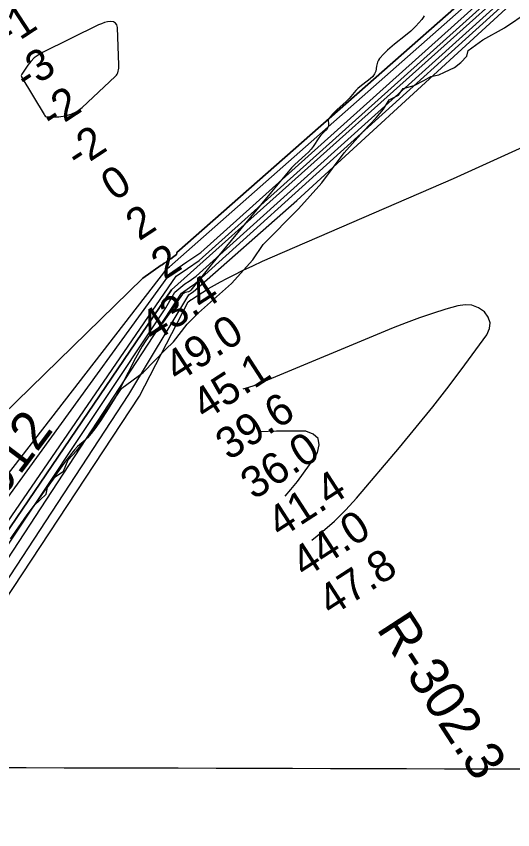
# Model space of a CAD drawing. Extents: x 3161665 to 3199565, y 885729 to 911164.
# Drawn here: x 3182953 to 3184018, y 903137 to 904881 of the extents above; entities that cross this region are included whole.
import ezdxf

# ---------------------------------------------------------------- set-up
doc = ezdxf.new("R2010")
doc.units = 0
for name, color, linetype in [('V-GRID-MAJR', 7, 'Continuous'), ('V-RIVR-EDGE', 7, 'Continuous'), ('V-RIVR-IDEN', 7, 'Continuous'), ('V-RIVR-RANG', 7, 'Continuous'), ('V-RIVR-RANG-IDEN', 7, 'Continuous'), ('V-SITE-VEGE', 7, 'Continuous'), ('V-TOPO-DPTH', 7, 'Continuous'), ('V-TOPO-MAJR', 7, 'Continuous'), ('V-TOPO-MINR', 7, 'Continuous'), ('V-TOPO-WATR', 7, 'Continuous')]:
    doc.layers.add(name, color=color, linetype=linetype)

msp = doc.modelspace()

# ---------------------------------------------------------------- linework, layer by layer
at = {"layer": 'V-GRID-MAJR'}
msp.add_spline([(3165916.244, 903320.984), (3171139.73, 903304.649), (3176363.22, 903289.0750000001), (3181586.7120000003, 903274.26), (3186810.2060000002, 903260.204), (3192033.702, 903246.909), (3197257.2, 903234.373), (3197257.201, 903234.373)], degree=3, dxfattribs=at)
at = {"layer": 'V-RIVR-EDGE'}
msp.add_lwpolyline([(3182945.69716372, 903768.0337446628), (3182976.6677550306, 903811.8597610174), (3182991.931950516, 903832.251938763), (3183004.130838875, 903843.5234332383), (3183017.2023047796, 903856.0968076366), (3183020.2805098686, 903870.4336092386), (3183036.856258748, 903893.8652981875), (3183054.7080916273, 903905.9921729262), (3183064.7647674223, 903929.8746608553), (3183082.6337975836, 903948.9563600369), (3183113.590416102, 903987.1315815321), (3183174.666544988, 904076.5244700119), (3183179.899860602, 904083.466396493), (3183225.188981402, 904116.8247067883), (3183273.560606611, 904166.2585247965), (3183290.554909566, 904183.1689910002), (3183319.771747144, 904220.913835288), (3183344.173823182, 904245.1955303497), (3183415.180872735, 904307.6137530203), (3183460.9487380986, 904358.7927261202), (3183482.763176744, 904391.3397241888), (3183559.021814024, 904468.089374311), (3183608.7135912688, 904524.0401157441), (3183656.686009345, 904587.8193339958), (3183698.095286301, 904634.2276135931), (3183725.5508463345, 904662.8485501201), (3183741.245419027, 904681.5009469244), (3183753.465803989, 904701.4659719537), (3183773.0520436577, 904711.8498412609), (3183783.0850731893, 904726.169445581), (3183807.0084046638, 904732.6304778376), (3183827.898673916, 904743.0111226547), (3183842.6991724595, 904751.6681089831), (3183860.095907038, 904755.5372045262), (3183872.2797477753, 904760.723227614), (3183893.170017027, 904771.1038724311), (3183907.1065366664, 904781.9363910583), (3183919.745475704, 904795.3801933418), (3183922.3836301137, 904807.5446871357), (3183954.171982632, 904830.5040805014), (3184000.7457860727, 904856.034988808), (3184051.2531748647, 904890.2497541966)], dxfattribs=at)
at = {"layer": 'V-SITE-VEGE'}
for p, q in [((3183826.116, 904877.7349999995), (3183823.4860000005, 904873.8459999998)), ((3183828.325, 904881.8599999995), (3183826.116, 904877.7349999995)), ((3183817.129, 904866.3979999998), (3183810.457, 904859.3129999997)), ((3183823.486, 904873.8459999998), (3183817.129, 904866.3979999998)), ((3183799.735, 904849.0449999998), (3183788.4020000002, 904839.5129999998)), ((3183810.457, 904859.3129999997), (3183799.735, 904849.0449999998)), ((3183788.4020000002, 904839.5129999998), (3183765.007, 904821.1689999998)), ((3183749.764, 904808.2749999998), (3183741.484, 904800.2589999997)), ((3183765.007, 904821.1689999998), (3183749.764, 904808.2749999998)), ((3183732.596, 904790.2629999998), (3183730.1460000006, 904786.5209999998)), ((3183741.484, 904800.2589999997), (3183732.596, 904790.2629999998)), ((3183725.921, 904774.0019999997), (3183724.3200000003, 904762.7629999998)), ((3183728.389, 904782.4849999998), (3183725.921, 904774.0019999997)), ((3183730.146, 904786.5209999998), (3183728.389, 904782.4849999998)), ((3183721.762, 904756.9829999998), (3183717.977, 904751.8709999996)), ((3183724.3200000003, 904762.7629999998), (3183721.762, 904756.9829999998)), ((3183706.238, 904741.5249999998), (3183693.829, 904732.2879999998)), ((3183712.292, 904746.4319999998), (3183706.238, 904741.5249999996)), ((3183717.977, 904751.8709999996), (3183712.292, 904746.4319999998)), ((3183681.8540000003, 904721.5999999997), (3183667.31, 904704.6609999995)), ((3183685.975, 904725.7489999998), (3183681.8540000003, 904721.5999999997)), ((3183693.829, 904732.2879999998), (3183685.975, 904725.7489999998)), ((3183667.31, 904704.6609999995), (3183661.114, 904698.2199999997)), ((3183654.553, 904692.1859999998), (3183641.099, 904680.3689999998)), ((3183661.114, 904698.2199999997), (3183654.553000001, 904692.1859999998)), ((3183632.5160000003, 904671.8779999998), (3183627.961, 904666.5389999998)), ((3183641.099, 904680.3689999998), (3183632.5160000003, 904671.8779999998)), ((3183622.497, 904657.9709999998), (3183622.436, 904656.0039999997)), ((3183622.436, 904656.0039999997), (3183623.089, 904651.9309999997)), ((3183623.2060000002, 904659.8279999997), (3183622.497, 904657.9709999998)), ((3183623.089, 904651.9309999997), (3183623.163, 904649.2579999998)), ((3183627.961, 904666.5389999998), (3183623.2060000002, 904659.8279999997)), ((3183614.739, 904633.3739999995), (3183606.894, 904625.6739999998)), ((3183618.43, 904637.5439999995), (3183614.739, 904633.3739999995)), ((3183621.61, 904642.2789999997), (3183618.43, 904637.5439999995)), ((3183622.7290000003, 904645.7129999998), (3183621.61, 904642.2789999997)), ((3183623.163, 904649.2579999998), (3183622.7290000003, 904645.7129999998)), ((3183602.1520000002, 904620.1659999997), (3183590.507, 904601.7979999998)), ((3183606.894, 904625.6739999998), (3183602.1520000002, 904620.1659999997)), ((3183590.507, 904601.7979999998), (3183586.059, 904596.0899999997)), ((3183573.611, 904583.4639999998), (3183550.741, 904563.0969999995)), ((3183579.95, 904589.6639999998), (3183573.611, 904583.4639999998)), ((3183586.059, 904596.0899999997), (3183579.95, 904589.6639999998)), ((3183550.741, 904563.0969999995), (3183543.731, 904555.7199999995)), ((3183543.731, 904555.7199999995), (3183500.551, 904504.2129999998)), ((3183500.551, 904504.2129999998), (3183414.474, 904400.0899999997)), ((3183414.474, 904400.0899999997), (3183371.374, 904347.6289999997)), ((3183371.374, 904347.6289999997), (3183327.987, 904293.3509999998)), ((3183310.065, 904284.9989999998), (3183302.776, 904275.3709999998)), ((3183311.865, 904286.6109999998), (3183310.065, 904284.9989999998)), ((3183315.85, 904288.3559999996), (3183311.865, 904286.6109999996)), ((3183322.523, 904290.0779999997), (3183315.85, 904288.3559999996)), ((3183325.5500000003, 904291.3349999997), (3183322.523, 904290.0779999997)), ((3183327.987, 904293.3509999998), (3183325.5500000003, 904291.3349999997)), ((3183302.776, 904275.3709999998), (3183296.0300000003, 904265.3319999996)), ((3183296.0300000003, 904265.3319999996), (3183282.961, 904244.9299999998)), ((3183273.59, 904231.8469999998), (3183266.69, 904223.2009999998)), ((3183282.961, 904244.9299999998), (3183273.59, 904231.8469999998)), ((3183259.522, 904214.7629999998), (3183255.985, 904211.4159999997)), ((3183266.69, 904223.2009999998), (3183259.522, 904214.7629999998)), ((3183239.613, 904198.0019999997), (3183231.286, 904185.8329999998)), ((3183244.076, 904202.6919999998), (3183239.613, 904198.0019999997)), ((3183255.985, 904211.4159999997), (3183244.076, 904202.6919999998)), ((3183231.286, 904185.8329999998), (3183223.563, 904173.3319999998)), ((3183223.563, 904173.3319999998), (3183209.213, 904147.6869999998)), ((3183209.213, 904147.6869999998), (3183193.269, 904116.9459999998)), ((3183193.269, 904116.9459999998), (3183177.534, 904086.1279999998)), ((3183177.534, 904086.1279999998), (3183166.543, 904065.8259999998)), ((3183166.543, 904065.8259999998), (3183150.642, 904039.1979999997)), ((3183150.642, 904039.1979999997), (3183133.636, 904013.2599999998)), ((3183133.636, 904013.2599999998), (3183121.819, 903996.2149999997)), ((3183121.819, 903996.2149999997), (3183114.245, 903986.2959999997)), ((3183101.056, 903971.9379999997), (3183084.809, 903958.3179999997)), ((3183106.074, 903976.8789999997), (3183101.056, 903971.9379999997)), ((3183114.245, 903986.2959999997), (3183106.074, 903976.8789999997)), ((3183084.809, 903958.3179999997), (3183078.344, 903951.5559999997)), ((3183078.344, 903951.5559999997), (3183059.123, 903926.9819999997)), ((3183059.123, 903926.9819999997), (3183040.673, 903901.8429999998)), ((3183040.673, 903901.8429999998), (3182990.568, 903831.0599999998)), ((3182990.568, 903831.0599999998), (3182940.241, 903760.4409999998))]:
    msp.add_line(p, q, dxfattribs=at)
at = {"layer": 'V-TOPO-DPTH'}
for points in [[(3183264.389573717, 904346.9691797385), (3183265.880981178, 904348.0006871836), (3183270.628666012, 904351.2818797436), (3183275.3778862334, 904354.5608467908), (3183280.12940954, 904357.8364755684), (3183284.8824682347, 904361.1098788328), (3183291.4827489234, 904365.6520346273), (3183294.269578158, 904367.7949712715), (3183296.815136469, 904370.219580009), (3183298.035171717, 904372.9025252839), (3183297.8843332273, 904374.3177401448), (3184360.7927089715, 905309.6408463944)], [(3184360.7927089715, 905309.6408463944), (3183297.8843332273, 904374.3177401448), (3183298.035171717, 904372.9025252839), (3183296.815136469, 904370.219580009), (3183294.269578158, 904367.7949712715), (3183291.4827489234, 904365.6520346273), (3183284.8824682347, 904361.1098788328), (3183280.12940954, 904357.8364755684), (3183275.3778862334, 904354.5608467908), (3183270.628666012, 904351.2818797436), (3183265.880981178, 904348.0006871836), (3183264.389573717, 904346.9691797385)], [(3183283.759151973, 904329.8138891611), (3183289.0841289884, 904333.4802157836), (3183319.0963395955, 904354.1110438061), (3183349.1188298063, 904374.7269297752), (3184354.059960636, 905275.6992088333)], [(3183283.759151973, 904329.8138891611), (3183289.0841289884, 904333.4802157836), (3183319.0963395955, 904354.1110438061), (3183349.1188298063, 904374.7269297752), (3184354.059960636, 905275.6992088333)], [(3184347.5995148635, 905244.1507688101), (3183286.411842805, 904294.4395152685), (3182594.5888685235, 903278.3080113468), (3182487.488621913, 903099.2056746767)], [(3182320.9121226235, 903438.6485931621), (3183224.991208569, 904319.1395092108), (3183264.389573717, 904346.9691797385)], [(3183264.389573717, 904346.9691797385), (3183224.991208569, 904319.1395092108), (3182320.9121226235, 903438.6485931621)], [(3182440.5233269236, 903168.271621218), (3183283.759151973, 904329.8138891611)], [(3182440.5233269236, 903168.271621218), (3183283.759151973, 904329.8138891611)]]:
    msp.add_lwpolyline(points, dxfattribs=at)
at = {"layer": 'V-TOPO-MAJR'}
for points in [[(3183554.8327191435, 904485.5634827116), (3184331.946370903, 905198.1480481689)], [(3183323.3794915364, 904283.9477436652), (3183327.2137383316, 904286.4559016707), (3183332.5406151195, 904289.8888379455), (3183554.8327191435, 904485.5634827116)], [(3180828.6334049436, 900724.8900758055), (3181376.955724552, 901323.9345958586), (3181388.4036950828, 901340.112740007), (3181655.170856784, 901830.6746906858), (3181662.670229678, 901844.3475660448), (3181670.140097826, 901858.0364799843), (3181677.5657088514, 901871.7494517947), (3181963.4457807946, 902149.0424184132), (3182189.5505624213, 902466.4558204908), (3182546.8474441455, 903081.6070709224), (3183194.722359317, 904069.700354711), (3183323.3794915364, 904283.9477436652)], [(3183530.245286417, 903852.2129172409), (3183542.4300600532, 903866.6742321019), (3183556.224931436, 903883.7310616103), (3183569.54637378, 903901.1353957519), (3183582.1576725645, 903919.0609868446), (3183594.29554231, 903937.3340825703), (3183599.581583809, 903945.650125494), (3183602.78475657, 903962.2262069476), (3183600.5963774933, 903975.863401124), (3183590.3206706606, 903985.092264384), (3183574.6534119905, 903991.3822403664), (3183546.4453069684, 903991.5640823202), (3183528.8393248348, 903991.5123383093), (3183511.2388113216, 903991.2404186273), (3183493.6465007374, 903990.6382354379), (3183476.0596587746, 903989.8158765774), (3183473.5595093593, 903989.6754427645)]]:
    msp.add_lwpolyline(points, dxfattribs=at)
at = {"layer": 'V-TOPO-MINR'}
for points in [[(3183264.389573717, 904346.9691797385), (3183265.880981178, 904348.0006871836), (3183270.628666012, 904351.2818797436), (3183275.3778862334, 904354.5608467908), (3183280.12940954, 904357.8364755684), (3183284.8824682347, 904361.1098788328), (3183291.4827489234, 904365.6520346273), (3183294.269578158, 904367.7949712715), (3183296.815136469, 904370.219580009), (3183298.035171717, 904372.9025252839), (3183297.8843332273, 904374.3177401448), (3184360.7927089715, 905309.6408463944)], [(3183264.389573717, 904346.9691797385), (3183265.880981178, 904348.0006871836), (3183270.628666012, 904351.2818797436), (3183275.3778862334, 904354.5608467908), (3183280.12940954, 904357.8364755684), (3183284.8824682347, 904361.1098788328), (3183291.4827489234, 904365.6520346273), (3183294.269578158, 904367.7949712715), (3183296.815136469, 904370.219580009), (3183298.035171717, 904372.9025252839), (3183297.8843332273, 904374.3177401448), (3184360.7927089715, 905309.6408463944)], [(3183277.16494395, 904340.3895127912), (3183282.2937206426, 904343.9253460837), (3184357.3977709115, 905292.4088428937)], [(3182487.488621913, 903099.2056746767), (3182594.5888685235, 903278.3080113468), (3183286.411842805, 904294.4395152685), (3184347.5995148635, 905244.1507688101)], [(3183296.075589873, 904323.3771888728), (3183320.7381642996, 904340.3094737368), (3183345.7022207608, 904357.4301179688), (3184350.79026614, 905259.5873319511)], [(3183315.193396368, 904307.2011864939), (3183323.9518934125, 904313.2010133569), (3183338.9601381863, 904323.4705632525), (3184344.50439948, 905229.4956293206)], [(3183325.1603827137, 904299.6086364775), (3183325.5286523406, 904299.8606565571), (3183335.628857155, 904306.7647557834), (3184341.5225269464, 905215.7365212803)], [(3182561.8846876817, 903072.2892888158), (3183217.545113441, 904066.1483571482), (3183321.8088643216, 904268.8700211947), (3183327.4157545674, 904272.7175415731), (3183328.6402649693, 904273.5345165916), (3183329.052736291, 904273.8003390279), (3183353.2480116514, 904289.2189678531), (3183365.8676608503, 904297.0023964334), (3183378.6312316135, 904304.5335067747), (3183391.6106847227, 904311.6861397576), (3183404.7340593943, 904318.5864545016), (3183419.3074409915, 904325.9777036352), (3183439.9155814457, 904336.1923884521), (3183460.643518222, 904346.1517575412), (3183481.5511494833, 904355.7281530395), (3183502.5785770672, 904365.04923281), (3183891.52612024, 904533.1988917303), (3184628.08088796, 904867.6084901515), (3184636.146845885, 904873.5348872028), (3184643.4354735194, 904880.1858125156), (3184649.5581057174, 904887.92353022), (3184654.9034076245, 904896.3857761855), (3184702.5749870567, 904987.5621562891)], [(3183173.242627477, 904769.2943346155), (3183173.4389235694, 904772.59786587), (3183173.460168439, 904775.9188244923), (3183170.7501823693, 904856.6037549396), (3183169.055294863, 904862.011842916), (3183166.252683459, 904866.1708260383), (3183161.7884862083, 904868.4561518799), (3183156.2165650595, 904869.4923728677), (3183149.293359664, 904868.5011544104), (3183142.508457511, 904867.0132557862), (3183135.931010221, 904864.7803369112), (3183129.4918661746, 904862.0507378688), (3183009.288330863, 904802.9603026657), (3183000.2184446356, 904797.5733535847), (3182991.8625963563, 904791.3676150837), (3182984.5778049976, 904783.9336924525), (3182978.0070515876, 904775.6809804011), (3182964.9454425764, 904756.3141563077), (3182964.0741618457, 904753.9158715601), (3182964.3253139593, 904751.3263608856), (3182965.031811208, 904749.7293643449), (3183012.8513602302, 904669.9081774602), (3183013.733277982, 904668.4069808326), (3183015.089942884, 904666.2636566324), (3183015.6736978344, 904665.7778035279), (3183017.173620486, 904665.3715124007), (3183044.3263902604, 904665.4374371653), (3183058.143237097, 904667.0674744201), (3183071.2123217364, 904670.590088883), (3183083.1597630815, 904676.9515691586), (3183094.3594422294, 904685.2056266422), (3183165.73411579, 904751.7149308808), (3183167.910914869, 904754.1425911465), (3183169.7603594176, 904756.7604527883), (3183171.1187721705, 904759.6636164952), (3183172.149830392, 904762.7569815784), (3183172.7837545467, 904766.0169444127), (3183173.242627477, 904769.2943346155)], [(3182320.9121226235, 903438.6485931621), (3183224.991208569, 904319.1395092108), (3183264.389573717, 904346.9691797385)], [(3182320.9121226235, 903438.6485931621), (3183224.991208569, 904319.1395092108), (3183264.389573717, 904346.9691797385)], [(3182383.3096050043, 903186.742950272), (3183277.16494395, 904340.3895127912)], [(3181306.468494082, 901320.2118043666), (3181558.43324102, 901846.7950802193), (3181913.086603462, 902196.0042883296), (3181915.460581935, 902198.0099667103), (3181917.5916665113, 902200.2720449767), (3181919.5608218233, 902202.7050565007), (3181925.2710523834, 902210.6481164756), (3181927.901452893, 902214.6132908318), (3181930.323596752, 902218.6918065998), (3181932.433355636, 902222.9403344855), (3181934.3348578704, 902227.3022037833), (3181935.8132902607, 902231.8005977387), (3181936.948586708, 902236.3643016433), (3182100.2870267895, 902558.837707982), (3182105.9415369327, 902566.9094782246), (3182111.0595434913, 902575.2758624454), (3182115.3727946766, 902584.0841676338), (3182460.6746456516, 903107.8164344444), (3183296.075589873, 904323.3771888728)], [(3180815.8323317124, 900729.2367142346), (3181352.165047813, 901341.1567510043), (3181369.742457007, 901368.2206813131), (3181647.6367422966, 901855.8820628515), (3181650.007288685, 901861.0022080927), (3181652.047134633, 901866.2628550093), (3181653.86651362, 901871.6171697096), (3181886.713528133, 902108.609273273), (3181896.3463981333, 902116.7463670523), (3181904.993270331, 902125.92438867), (3181912.9828106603, 902135.7963621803), (3182168.6239899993, 902495.8423663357), (3182497.69277135, 903090.4738871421), (3182534.663520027, 903146.6352502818), (3183274.05505433, 904255.8067983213), (3183293.427241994, 904289.1569087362), (3183315.193396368, 904307.2011864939)], [(3181362.109356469, 901319.0453677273), (3181371.437811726, 901333.1218267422), (3181380.2413542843, 901353.5798286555), (3181649.40193759, 901842.3011224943), (3181653.9647631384, 901851.0247937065), (3181658.3169677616, 901859.8477514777), (3181662.3532409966, 901868.8196390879), (3181666.178893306, 901877.8908132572), (3181969.138111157, 902179.2686505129), (3182158.4118291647, 902460.9317521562), (3182524.033479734, 903090.4299615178), (3183307.472689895, 904287.3765173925), (3183325.1603827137, 904299.6086364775)], [(3183587.2449765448, 903757.9112415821), (3183610.270397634, 903776.1460769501), (3183636.029167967, 903798.5570389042), (3183660.1690224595, 903822.7031129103), (3183683.2295997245, 903848.0059282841), (3183775.0912056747, 903956.1322099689), (3183811.3239302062, 903999.7021036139), (3183846.932650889, 904043.7654972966), (3183881.6053657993, 904088.5691410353), (3183915.6540768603, 904133.8662848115), (3183962.9475276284, 904198.1833216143), (3183968.3281897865, 904211.2105546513), (3183969.8890539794, 904223.8334792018), (3183965.7202212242, 904235.8499410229), (3183957.731590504, 904247.4620943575), (3183944.5754984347, 904255.8415266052), (3183930.757884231, 904261.2602256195), (3183915.947986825, 904262.2378247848), (3183900.4765672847, 904260.2546907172), (3183875.088205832, 904252.7831554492), (3183846.470516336, 904243.8543320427), (3183818.06900979, 904234.3148658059), (3183789.9917776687, 904223.859435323), (3183762.130728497, 904212.7933620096), (3183474.909890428, 904093.2826506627), (3183463.127410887, 904088.780981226), (3183451.201116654, 904084.7498295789), (3183439.0591003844, 904081.424454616)]]:
    msp.add_lwpolyline(points, dxfattribs=at)
at = {"layer": 'V-TOPO-WATR'}
for points in [[(3183283.759151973, 904329.8138891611), (3183289.0841289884, 904333.4802157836), (3183319.0963395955, 904354.1110438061), (3183349.1188298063, 904374.7269297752), (3184354.059960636, 905275.6992088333)], [(3182440.5233269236, 903168.271621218), (3183283.759151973, 904329.8138891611)]]:
    msp.add_lwpolyline(points, dxfattribs=at)

# ---------------------------------------------------------------- texts
at = {"layer": 'V-RIVR-IDEN'}
msp.add_text('September 2012', height=83.0000000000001, rotation=53.213176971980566, dxfattribs=at).set_placement((3182543.129704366, 903337.0794706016))
at = {"layer": 'V-RIVR-RANG'}
for s, height, rotation, p in [('-1', 67, 33.189166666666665, (3182935.97533619, 904811.936480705)), ('-3', 67, 33.189166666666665, (3182976.132841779, 904718.7113091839)), ('-2', 67, 33.189166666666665, (3183031.081312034, 904635.1610800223)), ('-2', 67, 33.189166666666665, (3183085.587312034, 904551.3210800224)), ('0', 67, 33.189166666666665, (3183163.7150691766, 904482.9326925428)), ('2', 67, 33.189166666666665, (3183216.6750490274, 904398.082422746)), ('2', 67, 33.189166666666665, (3183271.1820490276, 904314.2424227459)), ('43.4', 67.00000000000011, 32.88832571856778, (3183247.277938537, 904179.8591008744)), ('49.0', 67.00000000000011, 32.88832571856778, (3183299.3473976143, 904094.4445360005)), ('45.1', 67.00000000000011, 32.88832571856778, (3183358.2844720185, 904013.4701994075)), ('39.6', 67.00000000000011, 32.88832571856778, (3183409.247412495, 903927.3384686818)), ('36.0', 67.00000000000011, 32.88832571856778, (3183462.8673976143, 903842.9265360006)), ('41.4', 67.00000000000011, 32.88832571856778, (3183519.8109385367, 903760.6631008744)), ('44.0', 67.00000000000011, 32.88832571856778, (3183571.880397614, 903675.2475360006)), ('47.8', 67.00000000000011, 32.88832571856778, (3183628.823938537, 903592.9841008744))]:
    msp.add_text(s, height=height, rotation=rotation, dxfattribs=at).set_placement(p)
at = {"layer": 'V-RIVR-RANG-IDEN'}
msp.add_text('R-302.3', height=82.999998, rotation=303.0291741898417, dxfattribs=at).set_placement((3183724.633, 903568.179))

doc.saveas('drawing.dxf')
